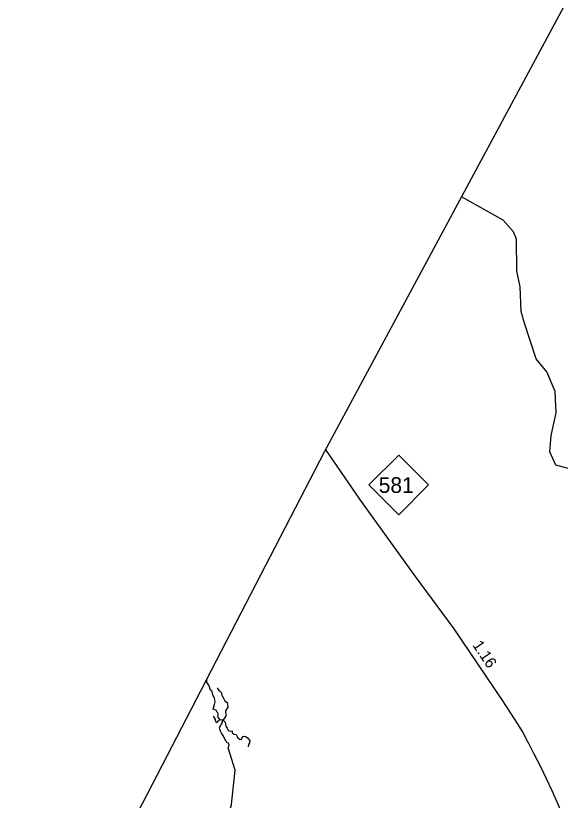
# Model space of a CAD drawing. Extents: x 2220236 to 2384410, y 720751 to 894131.
# Drawn here: x 2251963 to 2258046, y 819432 to 828191 of the extents above; entities that cross this region are included whole.
import ezdxf

# ---------------------------------------------------------------- set-up
doc = ezdxf.new("R2010")
doc.units = 0
for name, color, linetype in [('Exist Boundary Political CountyLine', 7, 'Continuous'), ('Exist Hydrographic Creek Single Shore', 7, 'Continuous'), ('Exist Road Primary NC Attributed', 7, 'Continuous'), ('Exist Road Primary NC Service Mileage Hundredths English Label', 7, 'Continuous'), ('Exist Road Primary NC Shield CELL', 7, 'Continuous'), ('Exist Road Primary NC Shield Number Label', 7, 'Continuous')]:
    doc.layers.add(name, color=color, linetype=linetype)

msp = doc.modelspace()

# ---------------------------------------------------------------- linework, layer by layer
at = {"layer": 'Exist Boundary Political CountyLine'}
msp.add_lwpolyline([(2293117.8, 894131.3), (2291903.9, 891776.4), (2258821.6, 829664.6), (2255410.5, 823324), (2242088.6, 797598.7), (2231459.6, 775980.5), (2225010.8, 762953.2), (2220575.6, 753519.5)], dxfattribs=at)
at = {"layer": 'Exist Hydrographic Creek Single Shore'}
msp.add_line((2254279.9, 820324.9), (2254246.5, 820330.8), dxfattribs=at)
for points in [[(2258516.9, 822551.9), (2258466.9, 822612), (2258270.8, 823049.1), (2258203.8, 823116), (2257994.8, 823172.8), (2257927.8, 823321.8), (2257942.8, 823505.2), (2257998.7, 823756.6), (2257988.9, 823996.3), (2257894.8, 824214.7), (2257776.9, 824361.5), (2257640.7, 824771.1), (2257606.9, 824886.5), (2257595.8, 825162.3), (2257560.7, 825336.8), (2257557.9, 825694.4), (2257523.8, 825777.1), (2257406.7, 825907.5), (2256941.1, 826169.1)], [(2254246.5, 820330.8), (2254230.8, 820349.1), (2254220.3, 820360.9), (2254222.9, 820377.9), (2254225.5, 820393.7), (2254221.6, 820408.1), (2254208.5, 820419.9), (2254204.6, 820434.3), (2254188.8, 820440.8), (2254169.2, 820447.4), (2254169.2, 820447.4), (2254175.7, 820476.2), (2254184.9, 820502.4), (2254190.2, 820532.6), (2254188.8, 820554.8), (2254184.9, 820574.5), (2254171.8, 820591.5), (2254166.6, 820609.9), (2254160, 820628.2), (2254157.4, 820645.3), (2254137.7, 820662.3), (2254126, 820710.8), (2254098.4, 820751.4), (2254096.9, 820787.4)], [(2254279.9, 820324.9), (2254298.9, 820347.8), (2254312, 820367.5), (2254317.3, 820385.8), (2254312, 820409.4), (2254309.4, 820429.1), (2254322.5, 820450), (2254336.3, 820471.6), (2254334.3, 820495.9), (2254334.3, 820511.6), (2254334.3, 820511.6), (2254312, 820530), (2254297.6, 820545.7), (2254289.7, 820566.6), (2254268.8, 820602), (2254264.9, 820628.2), (2254242.6, 820650.5), (2254228.2, 820667.5), (2254216.4, 820685.9), (2254216.4, 820685.9)], [(2254246.5, 820330.8), (2254221.6, 820316.4), (2254212.4, 820296.7), (2254212.4, 820296.7), (2254198, 820307.2), (2254198, 820307.2), (2254195.4, 820334.7), (2254183.6, 820353.1), (2254171.8, 820370.1), (2254171.8, 820370.1)], [(2254346.1, 820046.4), (2254338.9, 820068.1), (2254321.9, 820078.5), (2254311.4, 820099.5), (2254300.9, 820112.6), (2254291.7, 820132.3), (2254291.7, 820132.3), (2254277.3, 820159.8), (2254262.9, 820182.1), (2254252.4, 820203), (2254243.2, 820224), (2254239.3, 820242.3), (2254252.4, 820267.2), (2254269.4, 820288.2), (2254270.7, 820306.5), (2254279.9, 820324.9)], [(2254279.9, 820324.9), (2254303.5, 820303.9), (2254306.1, 820280.3), (2254311.4, 820258.1), (2254324.5, 820238.4), (2254332.3, 820220.1), (2254344.1, 820208.3), (2254359.9, 820204.3), (2254382.1, 820208.3), (2254382.1, 820208.3), (2254380.8, 820186), (2254380.8, 820186), (2254397.9, 820168.9), (2254397.9, 820168.9), (2254425.4, 820167.6), (2254431.9, 820151.9), (2254431.9, 820151.9), (2254439.8, 820132.3), (2254454.2, 820121.8), (2254468.6, 820111.3), (2254468.6, 820111.3), (2254487, 820112.6), (2254489.6, 820127), (2254506.6, 820146.7), (2254532.8, 820142.7), (2254553.8, 820128.3), (2254577.4, 820100.8), (2254573.4, 820074.6), (2254564.3, 820054.9), (2254561.6, 820027.4)], [(2253919, 815721.6), (2253950, 815920.9), (2254065, 816115.4), (2254285, 816750.5), (2254283, 816999.8), (2254164, 817281), (2254018.1, 817881), (2253995.1, 818672), (2254036.1, 818720.4), (2254177, 818747), (2254227, 818814.8), (2254266, 819056.8), (2254308, 819141.2), (2254373.2, 819383.4), (2254412.8, 819769.6), (2254338.2, 820017.6), (2254346.1, 820046.4), (2254346.1, 820046.4)]]:
    msp.add_lwpolyline(points, dxfattribs=at)
at = {"layer": 'Exist Road Primary NC Attributed'}
msp.add_lwpolyline([(2258594.3, 818107.7), (2258552.9, 818205), (2258468.1, 818389.2), (2258397.8, 818536.1), (2258302.6, 818741), (2258224, 818931.5), (2258106.1, 819192.2), (2257956.2, 819535.8), (2257826.9, 819806.9), (2257754.9, 819945.1), (2257690.2, 820071.3), (2257684.3, 820084.6), (2257624.8, 820197.8), (2257576.9, 820278.7), (2257493.5, 820402.5), (2257395, 820554.1), (2256862, 821346.3), (2256428.2, 821929.4), (2256083.6, 822410.3), (2255805.8, 822792.9), (2255424.6, 823350.3)], dxfattribs=at)
at = {"layer": 'Exist Road Primary NC Shield CELL'}
msp.add_lwpolyline([(2255909.1, 822953.1), (2256242.1, 823286.1), (2256575.1, 822953.1), (2256242.1, 822620.1)], close=True, dxfattribs=at)

# ---------------------------------------------------------------- texts
at = {"layer": 'Exist Road Primary NC Service Mileage Hundredths English Label'}
msp.add_text('1.16', height=125, rotation=303.93539, dxfattribs=at).set_placement((2257059.5, 821164.6))
at = {"layer": 'Exist Road Primary NC Shield Number Label'}
msp.add_text('581', height=175, dxfattribs=at).set_placement((2256018.2, 822863.4))

doc.saveas('drawing.dxf')
